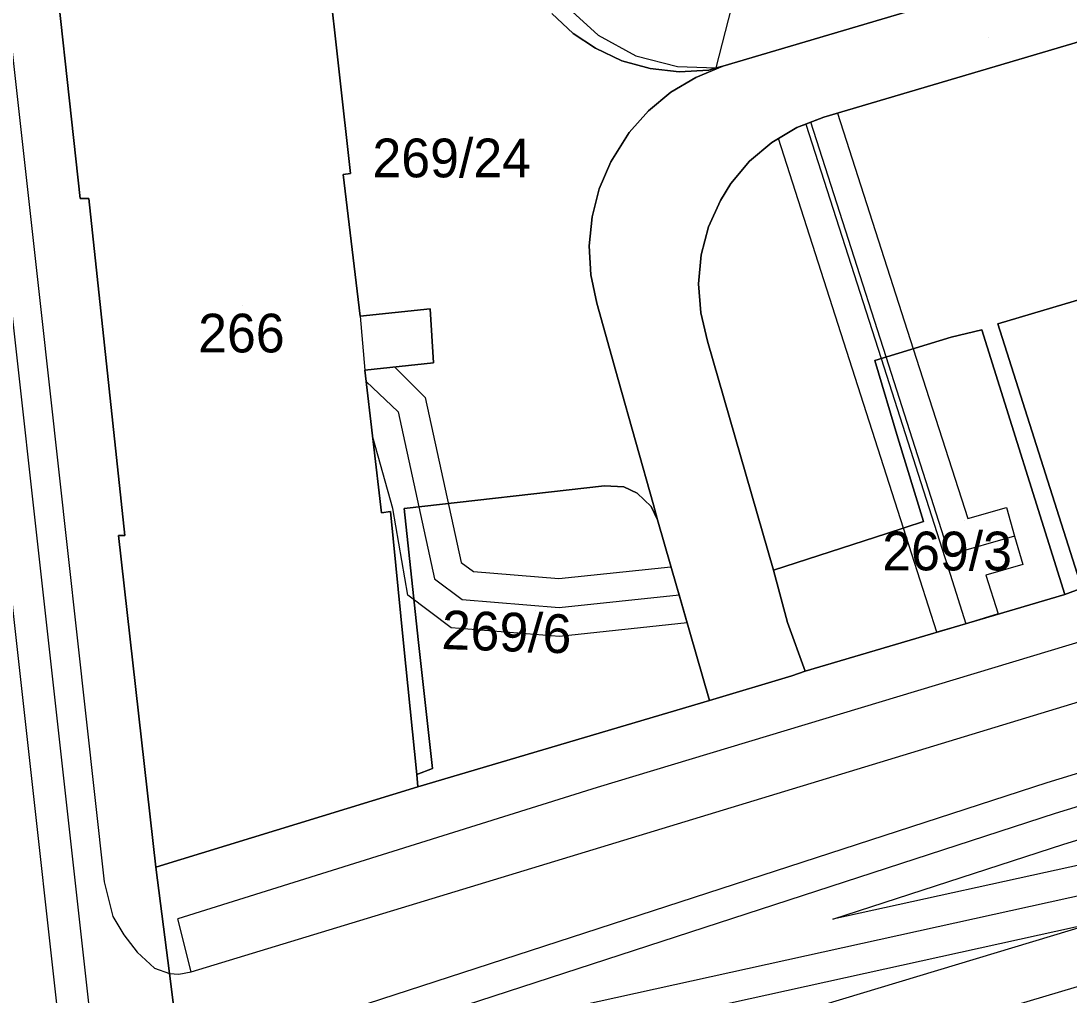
# Model space of a CAD drawing. Extents: x -263423 to -261326, y -1240067 to -1237864.
# Drawn here: x -263261.9 to -263207.8, y -1238984.6 to -1238934.3 of the extents above; entities that cross this region are included whole.
import ezdxf

# ---------------------------------------------------------------- set-up
doc = ezdxf.new("R2010")
doc.units = 0
for name, color, linetype in [('body_kn', 7, 'Continuous'), ('kladpar_druhypozemkov', 7, 'Continuous'), ('kladpar_hranice', 7, 'Continuous'), ('kladpar_parcelnecisla', 7, 'Continuous'), ('kladpar_plochy', 7, 'Continuous'), ('tarchy_linie', 7, 'Continuous'), ('zappar_hrandruhpozemk', 7, 'Continuous')]:
    doc.layers.add(name, color=color, linetype=linetype)

msp = doc.modelspace()

# ---------------------------------------------------------------- linework, layer by layer
at = {"layer": 'body_kn'}
for p, q in [((-263233.39, -1238934.97), (-263233.39, -1238934.97)), ((-263232.1, -1238935.07), (-263232.1, -1238935.07)), ((-263232.25, -1238935.74), (-263232.25, -1238935.74)), ((-263230.88, -1238936.39), (-263230.88, -1238936.39)), ((-263230.16, -1238936.12), (-263230.16, -1238936.12)), ((-263229.43, -1238936.79), (-263229.43, -1238936.79)), ((-263228.02, -1238936.68), (-263228.02, -1238936.68)), ((-263227.92, -1238936.96), (-263227.92, -1238936.96)), ((-263226.4, -1238936.87), (-263226.4, -1238936.87)), ((-263226.01, -1238936.75), (-263226.01, -1238936.75)), ((-263225.68, -1238936.66), (-263225.68, -1238936.66)), ((-263227.07, -1238937.24), (-263227.07, -1238937.24)), ((-263228.35, -1238938.01), (-263228.35, -1238938.01)), ((-263229.51, -1238938.97), (-263229.51, -1238938.97)), ((-263219.75, -1238939.09), (-263219.75, -1238939.09)), ((-263221.39, -1238939.65), (-263221.39, -1238939.65)), ((-263221.39, -1238939.65), (-263221.39, -1238939.65)), ((-263221.14, -1238939.56), (-263221.14, -1238939.56)), ((-263220.46, -1238939.3), (-263220.46, -1238939.3)), ((-263230.51, -1238940.08), (-263230.51, -1238940.08)), ((-263221.86, -1238939.83), (-263221.86, -1238939.83)), ((-263223.15, -1238940.6), (-263223.15, -1238940.6)), ((-263222.81, -1238940.4), (-263222.81, -1238940.4)), ((-263222.81, -1238940.4), (-263222.81, -1238940.4)), ((-263231.46, -1238941.6), (-263231.46, -1238941.6)), ((-263224.29, -1238941.57), (-263224.29, -1238941.57)), ((-263245.26, -1238942.26), (-263245.26, -1238942.26)), ((-263244.88, -1238942.2), (-263244.88, -1238942.2)), ((-263232.05, -1238942.99), (-263232.05, -1238942.99)), ((-263225.26, -1238942.72), (-263225.26, -1238942.72)), ((-263258.84, -1238943.49), (-263258.84, -1238943.49)), ((-263258.39, -1238943.49), (-263258.39, -1238943.49)), ((-263225.79, -1238943.59), (-263225.79, -1238943.59)), ((-263232.42, -1238944.44), (-263232.42, -1238944.44)), ((-263226.42, -1238944.95), (-263226.42, -1238944.95)), ((-263232.57, -1238945.94), (-263232.57, -1238945.94)), ((-263226.79, -1238946.4), (-263226.79, -1238946.4)), ((-263232.49, -1238947.43), (-263232.49, -1238947.43)), ((-263226.93, -1238947.9), (-263226.93, -1238947.9)), ((-263232.18, -1238948.9), (-263232.18, -1238948.9)), ((-263260.88, -1238949.07), (-263260.88, -1238949.07)), ((-263240.78, -1238949.19), (-263240.78, -1238949.19)), ((-263226.81, -1238949.39), (-263226.81, -1238949.39)), ((-263244.39, -1238949.56), (-263244.39, -1238949.56)), ((-263244.39, -1238949.56), (-263244.39, -1238949.56)), ((-263211.49, -1238949.96), (-263211.49, -1238949.96)), ((-263212.31, -1238950.28), (-263212.31, -1238950.28)), ((-263226.46, -1238950.85), (-263226.46, -1238950.85)), ((-263213.9, -1238950.65), (-263213.9, -1238950.65)), ((-263217.25, -1238951.67), (-263217.25, -1238951.67)), ((-263215.85, -1238951.25), (-263215.85, -1238951.25)), ((-263242.62, -1238952.19), (-263242.62, -1238952.19)), ((-263242.62, -1238952.19), (-263242.62, -1238952.19)), ((-263240.6, -1238951.98), (-263240.6, -1238951.98)), ((-263217.83, -1238951.85), (-263217.83, -1238951.85)), ((-263217.51, -1238951.75), (-263217.51, -1238951.75)), ((-263244.15, -1238952.35), (-263244.15, -1238952.35)), ((-263244.08, -1238952.94), (-263244.08, -1238952.94)), ((-263244.08, -1238952.94), (-263244.08, -1238952.94)), ((-263231.07, -1238952.84), (-263231.07, -1238952.84)), ((-263241.04, -1238953.77), (-263241.04, -1238953.77)), ((-263242.43, -1238954.5), (-263242.43, -1238954.5)), ((-263243.74, -1238955.82), (-263243.74, -1238955.82)), ((-263216.64, -1238955.85), (-263216.64, -1238955.85)), ((-263231.78, -1238958.32), (-263231.78, -1238958.32)), ((-263230.78, -1238958.38), (-263230.78, -1238958.38)), ((-263230.1, -1238958.71), (-263230.1, -1238958.71)), ((-263243.28, -1238959.71), (-263243.28, -1238959.71)), ((-263242.83, -1238959.65), (-263242.83, -1238959.65)), ((-263242.71, -1238959.49), (-263242.71, -1238959.49)), ((-263242.11, -1238959.49), (-263242.11, -1238959.49)), ((-263229.37, -1238959.4), (-263229.37, -1238959.4)), ((-263229.26, -1238959.3), (-263229.26, -1238959.3)), ((-263211.04, -1238959.44), (-263211.04, -1238959.44)), ((-263229.04, -1238960.08), (-263229.04, -1238960.08)), ((-263215.32, -1238960.16), (-263215.32, -1238960.16)), ((-263213.04, -1238960.01), (-263213.04, -1238960.01)), ((-263256.85, -1238960.88), (-263256.85, -1238960.88)), ((-263256.53, -1238960.88), (-263256.53, -1238960.88)), ((-263217.22, -1238960.79), (-263217.22, -1238960.79)), ((-263216.36, -1238960.51), (-263216.36, -1238960.51)), ((-263210.62, -1238960.92), (-263210.62, -1238960.92)), ((-263210.62, -1238960.92), (-263210.62, -1238960.92)), ((-263213.98, -1238961.88), (-263213.98, -1238961.88)), ((-263239.18, -1238962.28), (-263239.18, -1238962.28)), ((-263228.35, -1238962.5), (-263228.35, -1238962.5)), ((-263210.2, -1238962.38), (-263210.2, -1238962.38)), ((-263238.54, -1238962.75), (-263238.54, -1238962.75)), ((-263223.06, -1238962.68), (-263223.06, -1238962.68)), ((-263213.95, -1238962.88), (-263213.95, -1238962.88)), ((-263212.11, -1238962.93), (-263212.11, -1238962.93)), ((-263240.55, -1238963.12), (-263240.55, -1238963.12)), ((-263234.13, -1238963.11), (-263234.13, -1238963.11)), ((-263241.92, -1238963.97), (-263241.92, -1238963.97)), ((-263227.93, -1238963.95), (-263227.93, -1238963.95)), ((-263208.03, -1238963.93), (-263208.03, -1238963.93)), ((-263208.03, -1238963.93), (-263208.03, -1238963.93)), ((-263239.13, -1238964.2), (-263239.13, -1238964.2)), ((-263234.12, -1238964.6), (-263234.12, -1238964.6)), ((-263211.46, -1238964.94), (-263211.46, -1238964.94)), ((-263239.7, -1238965.65), (-263239.7, -1238965.65)), ((-263227.52, -1238965.4), (-263227.52, -1238965.4)), ((-263222.33, -1238965.38), (-263222.33, -1238965.38)), ((-263213.13, -1238965.44), (-263213.13, -1238965.44)), ((-263241.39, -1238966.25), (-263241.39, -1238966.25)), ((-263234.11, -1238966.1), (-263234.11, -1238966.1)), ((-263214.64, -1238965.88), (-263214.64, -1238965.88)), ((-263242.15, -1238966.44), (-263242.15, -1238966.44)), ((-263221.42, -1238967.89), (-263221.42, -1238967.89)), ((-263222.12, -1238968.14), (-263222.12, -1238968.14)), ((-263226.37, -1238969.4), (-263226.37, -1238969.4)), ((-263226.37, -1238969.4), (-263226.37, -1238969.4)), ((-263241.47, -1238973.23), (-263241.47, -1238973.23)), ((-263240.65, -1238972.91), (-263240.65, -1238972.91)), ((-263241.41, -1238973.86), (-263241.41, -1238973.86)), ((-263208.93, -1238973.63), (-263208.93, -1238973.63)), ((-263232.15, -1238973.89), (-263232.15, -1238973.89)), ((-263208.5, -1238975.23), (-263208.5, -1238975.23)), ((-263208.07, -1238976.83), (-263208.07, -1238976.83)), ((-263254.93, -1238978.01), (-263254.93, -1238978.01)), ((-263257.59, -1238978.77), (-263257.59, -1238978.77)), ((-263257.15, -1238980.55), (-263257.15, -1238980.55)), ((-263253.79, -1238980.68), (-263253.79, -1238980.68)), ((-263220, -1238980.7), (-263220, -1238980.7)), ((-263220, -1238980.7), (-263220, -1238980.7)), ((-263256.59, -1238981.5), (-263256.59, -1238981.5)), ((-263255.89, -1238982.39), (-263255.89, -1238982.39)), ((-263255, -1238983.22), (-263255, -1238983.22)), ((-263254.23, -1238983.5), (-263254.23, -1238983.5)), ((-263254.23, -1238983.5), (-263254.23, -1238983.5)), ((-263253.74, -1238983.54), (-263253.74, -1238983.54)), ((-263253.1, -1238983.41), (-263253.1, -1238983.41)), ((-263253.1, -1238983.41), (-263253.1, -1238983.41))]:
    msp.add_line(p, q, dxfattribs=at)
at = {"layer": 'kladpar_druhypozemkov'}
for p, q in [((-263211.96, -1238935.16), (-263211.96, -1238935.16)), ((-263238.73, -1238940.6), (-263238.73, -1238940.6)), ((-263250.46, -1238949.04), (-263250.46, -1238949.04)), ((-263213.22, -1238960.09), (-263213.22, -1238960.09)), ((-263235.33, -1238964.74), (-263235.33, -1238964.74))]:
    msp.add_line(p, q, dxfattribs=at)
at = {"layer": 'kladpar_hranice'}
for points in [[(-263160.68, -1238917.43), (-263225.68, -1238936.66), (-263226.01, -1238936.75), (-263226.4, -1238936.87), (-263227.92, -1238936.96), (-263229.43, -1238936.79), (-263230.88, -1238936.39), (-263232.25, -1238935.74), (-263233.39, -1238934.97), (-263234.49, -1238933.95)], [(-263160.38, -1238921.51), (-263220.46, -1238939.3), (-263221.86, -1238939.83), (-263223.15, -1238940.6), (-263224.29, -1238941.57), (-263225.26, -1238942.72), (-263225.79, -1238943.59), (-263226.42, -1238944.95), (-263226.79, -1238946.4), (-263226.93, -1238947.9), (-263226.81, -1238949.39), (-263226.46, -1238950.85), (-263223.06, -1238962.68), (-263222.33, -1238965.38), (-263221.42, -1238967.89), (-263222.12, -1238968.14), (-263226.37, -1238969.4), (-263229.04, -1238960.08), (-263229.26, -1238959.3), (-263231.07, -1238952.84), (-263232.18, -1238948.9), (-263232.49, -1238947.43), (-263232.57, -1238945.94), (-263232.42, -1238944.44), (-263232.05, -1238942.99), (-263231.46, -1238941.6), (-263230.51, -1238940.08), (-263229.51, -1238938.97), (-263228.35, -1238938.01), (-263227.07, -1238937.24), (-263225.68, -1238936.66), (-263160.68, -1238917.43)], [(-263262.39, -1238919.82), (-263261.31, -1238920.2), (-263261.25, -1238921.09), (-263261, -1238923.63), (-263260.51, -1238928.2), (-263258.84, -1238943.49), (-263258.39, -1238943.49), (-263256.53, -1238960.88), (-263256.85, -1238960.88), (-263254.93, -1238978.01), (-263254.23, -1238983.5), (-263252.81, -1238994.72), (-263252.3, -1238998.75), (-263250.07, -1239016.31), (-263249, -1239026.55), (-263248.76, -1239028.97), (-263248.04, -1239035.52), (-263246.07, -1239054.49), (-263244.87, -1239065.88), (-263244.62, -1239065.88), (-263243.97, -1239073.2), (-263242.12, -1239092.73), (-263241.7, -1239096.1)], [(-263204.7, -1238947.95), (-263211.49, -1238949.96), (-263207.15, -1238963.61), (-263208.03, -1238963.93), (-263212.31, -1238950.28), (-263213.9, -1238950.65), (-263217.83, -1238951.85), (-263216.64, -1238955.85), (-263215.32, -1238960.16), (-263217.22, -1238960.79), (-263223.06, -1238962.68), (-263226.46, -1238950.85), (-263226.81, -1238949.39), (-263226.93, -1238947.9), (-263226.79, -1238946.4), (-263226.42, -1238944.95), (-263225.79, -1238943.59), (-263225.26, -1238942.72), (-263224.29, -1238941.57), (-263223.15, -1238940.6), (-263221.86, -1238939.83), (-263220.46, -1238939.3), (-263160.38, -1238921.51)], [(-263247.57, -1238926.65), (-263246.62, -1238926.59), (-263244.88, -1238942.2), (-263245.26, -1238942.26), (-263244.39, -1238949.56), (-263240.78, -1238949.19), (-263240.6, -1238951.98), (-263244.15, -1238952.35), (-263243.28, -1238959.71), (-263242.83, -1238959.65), (-263242.15, -1238966.44), (-263241.47, -1238973.23), (-263241.41, -1238973.86), (-263254.93, -1238978.01), (-263256.85, -1238960.88), (-263256.53, -1238960.88), (-263258.39, -1238943.49), (-263258.84, -1238943.49), (-263260.51, -1238928.2), (-263247.57, -1238926.65)], [(-263234.49, -1238933.95), (-263233.39, -1238934.97), (-263232.25, -1238935.74), (-263230.88, -1238936.39), (-263229.43, -1238936.79), (-263227.92, -1238936.96), (-263226.4, -1238936.87), (-263226.01, -1238936.75), (-263225.68, -1238936.66), (-263227.07, -1238937.24), (-263228.35, -1238938.01), (-263229.51, -1238938.97), (-263230.51, -1238940.08), (-263231.46, -1238941.6), (-263232.05, -1238942.99), (-263232.42, -1238944.44), (-263232.57, -1238945.94), (-263232.49, -1238947.43), (-263232.18, -1238948.9), (-263231.07, -1238952.84), (-263229.26, -1238959.3), (-263229.04, -1238960.08), (-263229.37, -1238959.4), (-263230.1, -1238958.71), (-263230.78, -1238958.38), (-263231.78, -1238958.32), (-263242.11, -1238959.49), (-263241.39, -1238966.25), (-263240.65, -1238972.91), (-263241.47, -1238973.23), (-263242.15, -1238966.44), (-263242.83, -1238959.65), (-263243.28, -1238959.71), (-263244.15, -1238952.35), (-263240.6, -1238951.98), (-263240.78, -1238949.19), (-263244.39, -1238949.56), (-263245.26, -1238942.26), (-263244.88, -1238942.2), (-263246.62, -1238926.59)], [(-263207.15, -1238963.61), (-263211.49, -1238949.96), (-263204.7, -1238947.95)], [(-263208.03, -1238963.93), (-263221.42, -1238967.89), (-263222.33, -1238965.38), (-263223.06, -1238962.68), (-263217.22, -1238960.79), (-263215.32, -1238960.16), (-263216.64, -1238955.85), (-263217.83, -1238951.85), (-263213.9, -1238950.65), (-263212.31, -1238950.28), (-263208.03, -1238963.93)], [(-263252.81, -1238994.72), (-263254.23, -1238983.5), (-263254.93, -1238978.01), (-263241.41, -1238973.86), (-263226.37, -1238969.4), (-263222.12, -1238968.14), (-263221.42, -1238967.89), (-263208.03, -1238963.93), (-263207.15, -1238963.61), (-263192.55, -1238959.4), (-263192.43, -1238959.72), (-263173.71, -1238954.05)], [(-263226.37, -1238969.4), (-263241.41, -1238973.86), (-263241.47, -1238973.23), (-263240.65, -1238972.91), (-263241.39, -1238966.25), (-263242.11, -1238959.49), (-263231.78, -1238958.32), (-263230.78, -1238958.38), (-263230.1, -1238958.71), (-263229.37, -1238959.4), (-263229.04, -1238960.08), (-263226.37, -1238969.4)]]:
    msp.add_lwpolyline(points, dxfattribs=at)
at = {"layer": 'kladpar_plochy'}
for p, q in [((-263260.51, -1238928.2), (-263258.84, -1238943.49)), ((-263258.84, -1238943.49), (-263258.39, -1238943.49)), ((-263258.39, -1238943.49), (-263256.53, -1238960.88)), ((-263256.53, -1238960.88), (-263256.85, -1238960.88)), ((-263256.85, -1238960.88), (-263254.93, -1238978.01)), ((-263254.93, -1238978.01), (-263254.23, -1238983.5)), ((-263254.23, -1238983.5), (-263252.81, -1238994.72))]:
    msp.add_line(p, q, dxfattribs=at)
for points in [[(-263160.68, -1238917.43), (-263225.68, -1238936.66), (-263226.01, -1238936.75), (-263226.4, -1238936.87), (-263227.92, -1238936.96), (-263229.43, -1238936.79), (-263230.88, -1238936.39), (-263232.25, -1238935.74), (-263233.39, -1238934.97), (-263234.49, -1238933.95)], [(-263160.38, -1238921.51), (-263220.46, -1238939.3), (-263221.86, -1238939.83), (-263223.15, -1238940.6), (-263224.29, -1238941.57), (-263225.26, -1238942.72), (-263225.79, -1238943.59), (-263226.42, -1238944.95), (-263226.79, -1238946.4), (-263226.93, -1238947.9), (-263226.81, -1238949.39), (-263226.46, -1238950.85), (-263223.06, -1238962.68), (-263222.33, -1238965.38), (-263221.42, -1238967.89), (-263222.12, -1238968.14), (-263226.37, -1238969.4), (-263229.04, -1238960.08), (-263229.26, -1238959.3), (-263231.07, -1238952.84), (-263232.18, -1238948.9), (-263232.49, -1238947.43), (-263232.57, -1238945.94), (-263232.42, -1238944.44), (-263232.05, -1238942.99), (-263231.46, -1238941.6), (-263230.51, -1238940.08), (-263229.51, -1238938.97), (-263228.35, -1238938.01), (-263227.07, -1238937.24), (-263225.68, -1238936.66), (-263160.68, -1238917.43)], [(-263204.7, -1238947.95), (-263211.49, -1238949.96), (-263207.15, -1238963.61), (-263208.03, -1238963.93), (-263212.31, -1238950.28), (-263213.9, -1238950.65), (-263217.83, -1238951.85), (-263216.64, -1238955.85), (-263215.32, -1238960.16), (-263217.22, -1238960.79), (-263223.06, -1238962.68), (-263226.46, -1238950.85), (-263226.81, -1238949.39), (-263226.93, -1238947.9), (-263226.79, -1238946.4), (-263226.42, -1238944.95), (-263225.79, -1238943.59), (-263225.26, -1238942.72), (-263224.29, -1238941.57), (-263223.15, -1238940.6), (-263221.86, -1238939.83), (-263220.46, -1238939.3), (-263160.38, -1238921.51)], [(-263234.49, -1238933.95), (-263233.39, -1238934.97), (-263232.25, -1238935.74), (-263230.88, -1238936.39), (-263229.43, -1238936.79), (-263227.92, -1238936.96), (-263226.4, -1238936.87), (-263226.01, -1238936.75), (-263225.68, -1238936.66), (-263227.07, -1238937.24), (-263228.35, -1238938.01), (-263229.51, -1238938.97), (-263230.51, -1238940.08), (-263231.46, -1238941.6), (-263232.05, -1238942.99), (-263232.42, -1238944.44), (-263232.57, -1238945.94), (-263232.49, -1238947.43), (-263232.18, -1238948.9), (-263231.07, -1238952.84), (-263229.26, -1238959.3), (-263229.04, -1238960.08), (-263229.37, -1238959.4), (-263230.1, -1238958.71), (-263230.78, -1238958.38), (-263231.78, -1238958.32), (-263242.11, -1238959.49), (-263241.39, -1238966.25), (-263240.65, -1238972.91), (-263241.47, -1238973.23), (-263242.15, -1238966.44), (-263242.83, -1238959.65), (-263243.28, -1238959.71), (-263244.15, -1238952.35), (-263240.6, -1238951.98), (-263240.78, -1238949.19), (-263244.39, -1238949.56), (-263245.26, -1238942.26), (-263244.88, -1238942.2), (-263246.62, -1238926.59)], [(-263252.81, -1238994.72), (-263254.23, -1238983.5), (-263254.93, -1238978.01), (-263241.41, -1238973.86), (-263226.37, -1238969.4), (-263222.12, -1238968.14), (-263221.42, -1238967.89), (-263208.03, -1238963.93), (-263207.15, -1238963.61), (-263192.55, -1238959.4), (-263192.43, -1238959.72), (-263173.71, -1238954.05), (-263173.77, -1238953.74), (-263159.17, -1238949.4), (-263144.64, -1238945.25), (-263139.95, -1238943.86), (-263123.77, -1238939.18), (-263123.89, -1238938.79), (-263110.97, -1238935.13)], [(-263207.15, -1238963.61), (-263211.49, -1238949.96), (-263204.7, -1238947.95)]]:
    msp.add_lwpolyline(points, dxfattribs=at)
for points in [[(-263247.57, -1238926.65), (-263246.62, -1238926.59), (-263244.88, -1238942.2), (-263245.26, -1238942.26), (-263244.39, -1238949.56), (-263240.78, -1238949.19), (-263240.6, -1238951.98), (-263244.15, -1238952.35), (-263243.28, -1238959.71), (-263242.83, -1238959.65), (-263242.15, -1238966.44), (-263241.47, -1238973.23), (-263241.41, -1238973.86), (-263254.93, -1238978.01), (-263256.85, -1238960.88), (-263256.53, -1238960.88), (-263258.39, -1238943.49), (-263258.84, -1238943.49), (-263260.51, -1238928.2)], [(-263208.03, -1238963.93), (-263221.42, -1238967.89), (-263222.33, -1238965.38), (-263223.06, -1238962.68), (-263217.22, -1238960.79), (-263215.32, -1238960.16), (-263216.64, -1238955.85), (-263217.83, -1238951.85), (-263213.9, -1238950.65), (-263212.31, -1238950.28)], [(-263226.37, -1238969.4), (-263241.41, -1238973.86), (-263241.47, -1238973.23), (-263240.65, -1238972.91), (-263241.39, -1238966.25), (-263242.11, -1238959.49), (-263231.78, -1238958.32), (-263230.78, -1238958.38), (-263230.1, -1238958.71), (-263229.37, -1238959.4), (-263229.04, -1238960.08)]]:
    msp.add_lwpolyline(points, close=True, dxfattribs=at)
at = {"layer": 'tarchy_linie'}
for points in [[(-263102.32, -1238950.61), (-263205.44, -1238980.66), (-263250.19, -1238990.52), (-263253.22, -1238991.5), (-263253.43, -1238989.84), (-263253.45, -1238989.66), (-263253.65, -1238988.11), (-263253.1, -1238988), (-263208.93, -1238973.63), (-263154.44, -1238956.96), (-263104.93, -1238941.82), (-263124.23, -1238878.41), (-263212.19, -1238904.39), (-263265.6, -1238920.34)], [(-262985.62, -1238913.74), (-263018.26, -1238922.03), (-263101.22, -1238948.67), (-263205.9, -1238979.18), (-263253.45, -1238989.66)], [(-263265.28, -1238923.21), (-263257.95, -1238989.06), (-263253.65, -1238988.11), (-263253.45, -1238989.66), (-263253.43, -1238989.84), (-263253.22, -1238991.5), (-263257.5, -1238992.9), (-263244.69, -1239097.79)], [(-263266.75, -1238924.88), (-263259.4, -1238990.97), (-263246.14, -1239099.52), (-263232.99, -1239230.04), (-263220.98, -1239335.65), (-263211.76, -1239426.52), (-263207.3, -1239462.55), (-263205.02, -1239481.01), (-263201.52, -1239486.01), (-263201.02, -1239495.61), (-263202.52, -1239500.01), (-263193.1, -1239574.41)], [(-263222.81, -1238940.4), (-263221.86, -1238939.83), (-263221.39, -1238939.65), (-263221.14, -1238939.56), (-263220.46, -1238939.3), (-263219.75, -1238939.09), (-263215.85, -1238951.25), (-263213.04, -1238960.01), (-263211.04, -1238959.44), (-263210.62, -1238960.92), (-263210.2, -1238962.38), (-263212.11, -1238962.93), (-263211.46, -1238964.94), (-263213.13, -1238965.44), (-263214.64, -1238965.88), (-263216.36, -1238960.51), (-263222.81, -1238940.4)], [(-263221.39, -1238939.65), (-263217.51, -1238951.75), (-263213.95, -1238962.88), (-263213.13, -1238965.44)], [(-263210.62, -1238960.92), (-263213.98, -1238961.88), (-263217.25, -1238951.67), (-263221.14, -1238939.56)], [(-263253.43, -1238989.84), (-263208.5, -1238975.23), (-263153.96, -1238958.54), (-263101.18, -1238942.4)], [(-263220, -1238980.7), (-263208.07, -1238976.83), (-263153.48, -1238960.12), (-263103.96, -1238944.98), (-263103.16, -1238947.62), (-263206.36, -1238977.7), (-263220, -1238980.7)], [(-263242.62, -1238952.19), (-263241.04, -1238953.77), (-263239.18, -1238962.28), (-263238.54, -1238962.75), (-263234.13, -1238963.11), (-263228.35, -1238962.5), (-263227.93, -1238963.95), (-263227.52, -1238965.4), (-263234.11, -1238966.1), (-263239.7, -1238965.65), (-263241.92, -1238963.97), (-263242.71, -1238959.49), (-263243.74, -1238955.82), (-263244.08, -1238952.94), (-263244.15, -1238952.35), (-263242.62, -1238952.19)], [(-263244.08, -1238952.94), (-263242.43, -1238954.5), (-263240.55, -1238963.12), (-263239.13, -1238964.2), (-263234.12, -1238964.6), (-263227.93, -1238963.95)]]:
    msp.add_lwpolyline(points, dxfattribs=at)
at = {"layer": 'zappar_hrandruhpozemk'}
for p, q in [((-263263.92, -1238921.66), (-263260.88, -1238949.07)), ((-263260.88, -1238949.07), (-263257.59, -1238978.77)), ((-263244.39, -1238949.56), (-263244.15, -1238952.35)), ((-263253.1, -1238983.41), (-263253.79, -1238980.68))]:
    msp.add_line(p, q, dxfattribs=at)
for points in [[(-263234.76, -1238931.95), (-263233.63, -1238933.67), (-263232.1, -1238935.07), (-263230.16, -1238936.12), (-263228.02, -1238936.68), (-263226.01, -1238936.75), (-263224.41, -1238930.5)], [(-263191.29, -1238961.56), (-263232.15, -1238973.89), (-263253.79, -1238980.68)], [(-263254.23, -1238983.5), (-263253.74, -1238983.54), (-263253.1, -1238983.41), (-263190.09, -1238964.23)], [(-263252.81, -1238994.72), (-263251.36, -1238994.33), (-263221.47, -1238985.4), (-263191.9, -1238976.47)], [(-263257.59, -1238978.77), (-263257.15, -1238980.55), (-263256.59, -1238981.5), (-263255.89, -1238982.39), (-263255, -1238983.22), (-263254.23, -1238983.5)], [(-263191.52, -1238979.45), (-263220.84, -1238988.19), (-263250.6, -1238997.31), (-263251.36, -1238994.33)]]:
    msp.add_lwpolyline(points, dxfattribs=at)

# ---------------------------------------------------------------- texts
at = {"layer": 'kladpar_parcelnecisla'}
for s, p in [('269/24', (-263243.753, -1238942.4)), ('266', (-263252.746, -1238951.44)), ('269/3', (-263217.448, -1238962.69))]:
    msp.add_text(s, height=2, dxfattribs=at).set_placement(p)
msp.add_text('269/6', height=2, rotation=358, dxfattribs=at).set_placement((-263240.208, -1238966.745))

doc.saveas('drawing.dxf')
